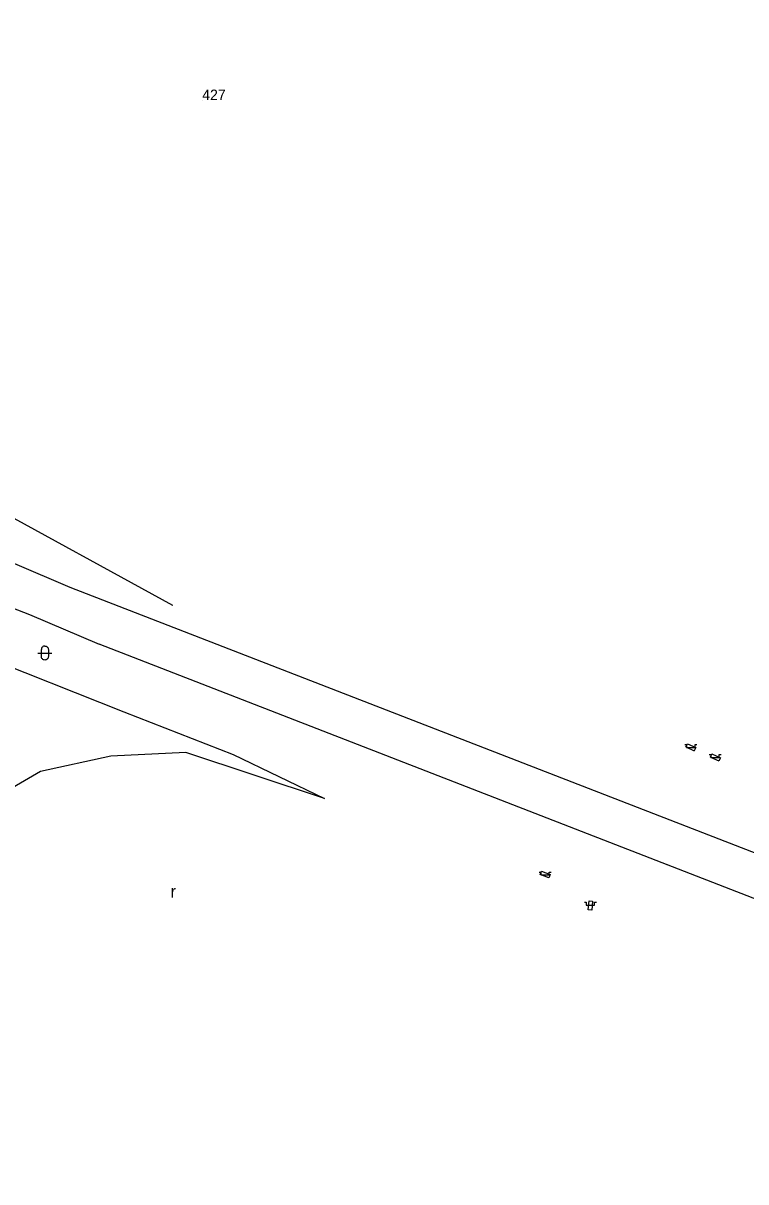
# Model space of a CAD drawing. Extents: x -836739 to -835945, y -1070775 to -1070126.
# Drawn here: x -836367.3 to -836315.7, y -1070448 to -1070365.3 of the extents above; entities that cross this region are included whole.
import ezdxf

# ---------------------------------------------------------------- set-up
doc = ezdxf.new("R2010")
doc.units = 0
for name, color, linetype in [('BodPole_mer', 7, 'Continuous'), ('Doprava_hranice', 7, 'Continuous'), ('OstPloch_hranice', 7, 'Continuous'), ('OstPloch_kody', 7, 'Continuous'), ('PovrZnIS_hranice', 7, 'Continuous'), ('PovrZnIS_kody', 7, 'Continuous'), ('RuianPar_popis', 7, 'Continuous')]:
    doc.layers.add(name, color=color, linetype=linetype)

msp = doc.modelspace()

# ---------------------------------------------------------------- linework, layer by layer
at = {"layer": 'BodPole_mer'}
for p, q in [((-836363.94, -1070405.58), (-836363.94, -1070405.58)), ((-836356.62, -1070406.87), (-836356.62, -1070406.87)), ((-836366.86, -1070407.51), (-836366.86, -1070407.51)), ((-836361.89, -1070409.63), (-836361.89, -1070409.63)), ((-836360.12, -1070414.44), (-836360.12, -1070414.44)), ((-836319.87, -1070416.72), (-836319.87, -1070416.72)), ((-836319.87, -1070416.72), (-836319.87, -1070416.72)), ((-836361.05, -1070417.62), (-836361.05, -1070417.62)), ((-836355.7, -1070417.34), (-836355.7, -1070417.34)), ((-836352.3, -1070417.49), (-836352.3, -1070417.49)), ((-836319.98, -1070416.95), (-836319.98, -1070416.95)), ((-836319.98, -1070416.95), (-836319.98, -1070416.95)), ((-836319.39, -1070417.23), (-836319.39, -1070417.23)), ((-836319.39, -1070417.23), (-836319.39, -1070417.23)), ((-836319.28, -1070417), (-836319.28, -1070417)), ((-836319.28, -1070417), (-836319.28, -1070417)), ((-836318.22, -1070417.68), (-836318.22, -1070417.68)), ((-836318.22, -1070417.68), (-836318.22, -1070417.68)), ((-836318.12, -1070417.45), (-836318.12, -1070417.45)), ((-836318.12, -1070417.45), (-836318.12, -1070417.45)), ((-836317.52, -1070417.72), (-836317.52, -1070417.72)), ((-836317.52, -1070417.72), (-836317.52, -1070417.72)), ((-836317.62, -1070417.95), (-836317.62, -1070417.95)), ((-836317.62, -1070417.95), (-836317.62, -1070417.95)), ((-836366.07, -1070418.7), (-836366.07, -1070418.7)), ((-836345.8, -1070420.64), (-836345.8, -1070420.64)), ((-836330.29, -1070425.83), (-836330.29, -1070425.83)), ((-836330.29, -1070425.83), (-836330.29, -1070425.83)), ((-836330.38, -1070426.06), (-836330.38, -1070426.06)), ((-836330.38, -1070426.06), (-836330.38, -1070426.06)), ((-836329.77, -1070426.29), (-836329.77, -1070426.29)), ((-836329.77, -1070426.29), (-836329.77, -1070426.29)), ((-836329.68, -1070426.06), (-836329.68, -1070426.06)), ((-836329.68, -1070426.06), (-836329.68, -1070426.06)), ((-836326.89, -1070427.93), (-836326.89, -1070427.93)), ((-836326.89, -1070427.93), (-836326.89, -1070427.93)), ((-836326.64, -1070427.95), (-836326.64, -1070427.95)), ((-836326.64, -1070427.95), (-836326.64, -1070427.95)), ((-836326.95, -1070428.58), (-836326.95, -1070428.58)), ((-836326.95, -1070428.58), (-836326.95, -1070428.58)), ((-836326.7, -1070428.6), (-836326.7, -1070428.6)), ((-836326.7, -1070428.6), (-836326.7, -1070428.6))]:
    msp.add_line(p, q, dxfattribs=at)
at = {"layer": 'Doprava_hranice'}
for points in [[(-836363.94, -1070405.58), (-836375.83, -1070400.5), (-836396.2, -1070392.51), (-836412.22, -1070385.35), (-836415.3, -1070382.95)], [(-836417.67, -1070386.5), (-836404.61, -1070392.58), (-836394.98, -1070396.26), (-836377.21, -1070403.49), (-836366.86, -1070407.51), (-836361.89, -1070409.63)], [(-836015.21, -1070459.49), (-836021.84, -1070470.53), (-836029.29, -1070480.55), (-836039.31, -1070497.89), (-836043.1, -1070509.87), (-836044.22, -1070522.08), (-836111.13, -1070487.77), (-836123.74, -1070483.53), (-836128.61, -1070481.99), (-836211.76, -1070460.38), (-836245.95, -1070449.75), (-836279.43, -1070438.33), (-836363.94, -1070405.58)], [(-836370.7, -1070410.27), (-836360.12, -1070414.44), (-836352.3, -1070417.49), (-836345.8, -1070420.64)], [(-836046.6, -1070544.35), (-836045.64, -1070538.23), (-836044.38, -1070528.39), (-836045.14, -1070525.37), (-836047.92, -1070523.71), (-836112.97, -1070490.6), (-836124.66, -1070486.54), (-836132.47, -1070484.33), (-836212.77, -1070463.28), (-836247.95, -1070452.55), (-836280.73, -1070441.12), (-836361.89, -1070409.63)]]:
    msp.add_lwpolyline(points, dxfattribs=at)
at = {"layer": 'OstPloch_hranice'}
for points in [[(-836356.62, -1070406.87), (-836370.19, -1070399.44), (-836385.43, -1070392.2), (-836396.38, -1070386.03), (-836404.41, -1070381.11), (-836409.87, -1070376.61), (-836425.28, -1070363.93), (-836449.03, -1070345.44), (-836455, -1070340), (-836462.64, -1070329.11), (-836464.81, -1070325.47), (-836465.74, -1070321.03), (-836464.89, -1070314.87), (-836461.62, -1070306.74), (-836456.41, -1070297.54), (-836450.95, -1070288.2), (-836447.03, -1070272.79), (-836441.38, -1070260.76)], [(-836345.8, -1070420.64), (-836355.7, -1070417.34), (-836361.05, -1070417.62), (-836366.07, -1070418.7), (-836371.68, -1070421.97), (-836374.95, -1070424.71), (-836382.62, -1070447.97)]]:
    msp.add_lwpolyline(points, dxfattribs=at)
at = {"layer": 'OstPloch_kody'}
for p, q in [((-836366.26, -1070410.25), (-836365.26, -1070410.25)), ((-836366.01, -1070410.5), (-836366.01, -1070410)), ((-836365.51, -1070410), (-836365.51, -1070410.5))]:
    msp.add_line(p, q, dxfattribs=at)
for points in [[(-836365.76, -1070409.75), (-836365.805, -1070409.754), (-836365.852, -1070409.768), (-836365.897, -1070409.791), (-836365.937, -1070409.823), (-836365.969, -1070409.863), (-836365.992, -1070409.908), (-836366.006, -1070409.955), (-836366.01, -1070410)], [(-836365.76, -1070409.75), (-836365.715, -1070409.754), (-836365.668, -1070409.768), (-836365.623, -1070409.791), (-836365.583, -1070409.823), (-836365.551, -1070409.863), (-836365.528, -1070409.908), (-836365.514, -1070409.955), (-836365.51, -1070410)], [(-836365.76, -1070410.75), (-836365.805, -1070410.746), (-836365.852, -1070410.732), (-836365.897, -1070410.709), (-836365.937, -1070410.677), (-836365.969, -1070410.637), (-836365.992, -1070410.592), (-836366.006, -1070410.545), (-836366.01, -1070410.5)], [(-836365.51, -1070410.5), (-836365.514, -1070410.545), (-836365.528, -1070410.592), (-836365.551, -1070410.637), (-836365.583, -1070410.677), (-836365.623, -1070410.709), (-836365.668, -1070410.732), (-836365.715, -1070410.746), (-836365.76, -1070410.75)]]:
    msp.add_lwpolyline(points, dxfattribs=at)
at = {"layer": 'PovrZnIS_hranice'}
for p, q in [((-836319.98, -1070416.95), (-836319.39, -1070417.23)), ((-836319.98, -1070416.95), (-836319.39, -1070417.23)), ((-836318.22, -1070417.68), (-836317.62, -1070417.95)), ((-836318.22, -1070417.68), (-836317.62, -1070417.95)), ((-836330.29, -1070425.83), (-836329.68, -1070426.06)), ((-836330.29, -1070425.83), (-836329.68, -1070426.06)), ((-836326.64, -1070427.95), (-836326.7, -1070428.6)), ((-836326.64, -1070427.95), (-836326.7, -1070428.6))]:
    msp.add_line(p, q, dxfattribs=at)
for points in [[(-836319.98, -1070416.95), (-836319.87, -1070416.72), (-836319.28, -1070417), (-836319.39, -1070417.23)], [(-836319.98, -1070416.95), (-836319.87, -1070416.72), (-836319.28, -1070417), (-836319.39, -1070417.23)], [(-836318.22, -1070417.68), (-836318.12, -1070417.45), (-836317.52, -1070417.72), (-836317.62, -1070417.95)], [(-836318.22, -1070417.68), (-836318.12, -1070417.45), (-836317.52, -1070417.72), (-836317.62, -1070417.95)], [(-836329.68, -1070426.06), (-836329.77, -1070426.29), (-836330.38, -1070426.06), (-836330.29, -1070425.83)], [(-836329.68, -1070426.06), (-836329.77, -1070426.29), (-836330.38, -1070426.06), (-836330.29, -1070425.83)], [(-836326.7, -1070428.6), (-836326.95, -1070428.58), (-836326.89, -1070427.93), (-836326.64, -1070427.95)], [(-836326.7, -1070428.6), (-836326.95, -1070428.58), (-836326.89, -1070427.93), (-836326.64, -1070427.95)]]:
    msp.add_lwpolyline(points, dxfattribs=at)
at = {"layer": 'PovrZnIS_kody'}
for p, q in [((-836320.051, -1070416.79), (-836319.93, -1070416.79)), ((-836320.051, -1070416.79), (-836319.93, -1070416.79)), ((-836319.93, -1070416.79), (-836319.93, -1070416.99)), ((-836319.93, -1070416.79), (-836319.93, -1070416.99)), ((-836319.33, -1070416.99), (-836319.33, -1070416.79)), ((-836319.33, -1070416.79), (-836319.196, -1070416.79)), ((-836319.33, -1070416.99), (-836319.33, -1070416.79)), ((-836319.33, -1070416.79), (-836319.196, -1070416.79)), ((-836319.93, -1070416.99), (-836319.33, -1070416.99)), ((-836319.93, -1070416.99), (-836319.33, -1070416.99)), ((-836318.321, -1070417.5), (-836318.2, -1070417.5)), ((-836318.321, -1070417.5), (-836318.2, -1070417.5)), ((-836318.2, -1070417.5), (-836318.2, -1070417.7)), ((-836318.2, -1070417.5), (-836318.2, -1070417.7)), ((-836318.2, -1070417.7), (-836317.6, -1070417.7)), ((-836318.2, -1070417.7), (-836317.6, -1070417.7)), ((-836317.6, -1070417.7), (-836317.6, -1070417.5)), ((-836317.6, -1070417.5), (-836317.466, -1070417.5)), ((-836317.6, -1070417.7), (-836317.6, -1070417.5)), ((-836317.6, -1070417.5), (-836317.466, -1070417.5)), ((-836330.461, -1070425.88), (-836330.34, -1070425.88)), ((-836330.461, -1070425.88), (-836330.34, -1070425.88)), ((-836330.34, -1070425.88), (-836330.34, -1070426.08)), ((-836330.34, -1070425.88), (-836330.34, -1070426.08)), ((-836329.74, -1070426.08), (-836329.74, -1070425.88)), ((-836329.74, -1070425.88), (-836329.606, -1070425.88)), ((-836329.74, -1070426.08), (-836329.74, -1070425.88)), ((-836329.74, -1070425.88), (-836329.606, -1070425.88)), ((-836330.34, -1070426.08), (-836329.74, -1070426.08)), ((-836330.34, -1070426.08), (-836329.74, -1070426.08)), ((-836327.221, -1070428.04), (-836327.1, -1070428.04)), ((-836327.221, -1070428.04), (-836327.1, -1070428.04)), ((-836327.1, -1070428.04), (-836327.1, -1070428.24)), ((-836327.1, -1070428.04), (-836327.1, -1070428.24)), ((-836327.1, -1070428.24), (-836326.5, -1070428.24)), ((-836327.1, -1070428.24), (-836326.5, -1070428.24)), ((-836326.5, -1070428.24), (-836326.5, -1070428.04)), ((-836326.5, -1070428.04), (-836326.366, -1070428.04)), ((-836326.5, -1070428.24), (-836326.5, -1070428.04)), ((-836326.5, -1070428.04), (-836326.366, -1070428.04))]:
    msp.add_line(p, q, dxfattribs=at)
at = {"layer": 'RuianPar_popis'}
msp.add_line((-836354.52, -1070370.79), (-836354.52, -1070370.79), dxfattribs=at)

# ---------------------------------------------------------------- texts
at = {"layer": 'OstPloch_kody'}
msp.add_text('r', height=0.9, dxfattribs=at).set_placement((-836356.79, -1070427.72))
at = {"layer": 'RuianPar_popis'}
msp.add_text('427', height=0.75, dxfattribs=at).set_placement((-836354.52, -1070370.79))

doc.saveas('drawing.dxf')
